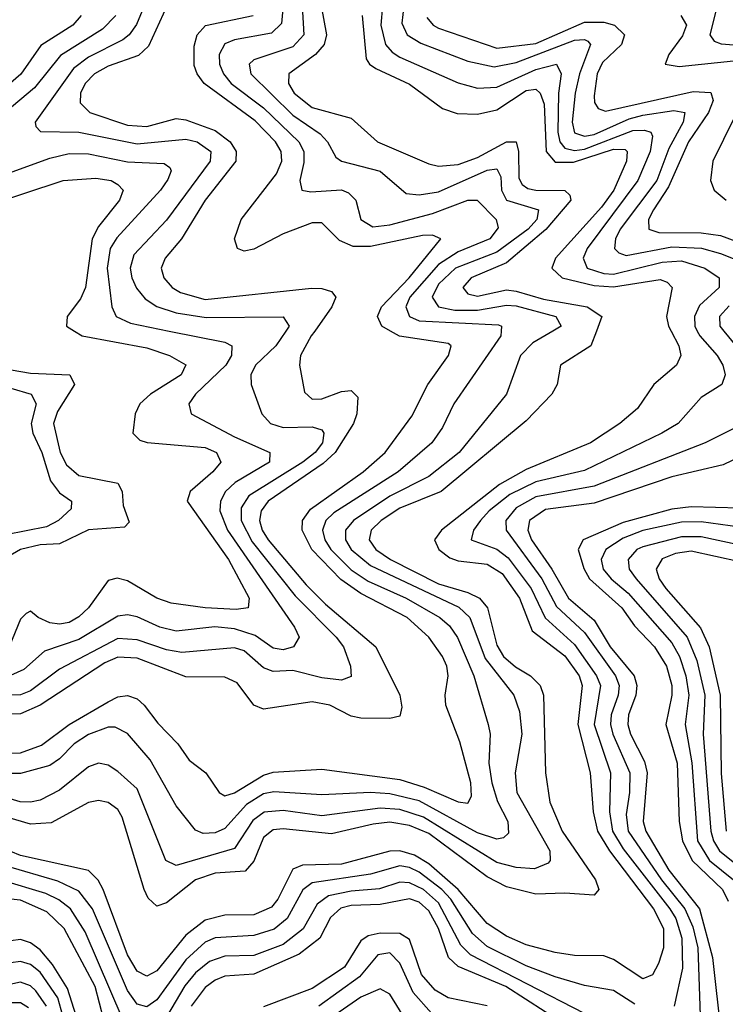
# Model space of a CAD drawing. Header units: inches. Extents: x 501365 to 657855, y 482276 to 547543.
# Tile 859 of 957: x 624688 to 626140, y 498614 to 500641. Entities that reach past the tile are written whole.
import ezdxf

# ---------------------------------------------------------------- set-up
doc = ezdxf.new("R2010")
doc.units = ezdxf.units.IN
doc.header["$MEASUREMENT"] = 0
doc.layers.add('A6429', color=7, linetype='Continuous')
doc.layers.add('A6520', color=7, linetype='Continuous')

msp = doc.modelspace()

# ---------------------------------------------------------------- linework, layer by layer
at = {"layer": 'A6429', "color": 5}
for points, elevation in [([(626028.3, 500000), (626044.2, 499970), (626048.8, 499950), (626039.6, 499930), (625993, 499890), (625959.3, 499840.7), (625922.7, 499810), (625862.7, 499770), (625730, 499715.1), (625675.7, 499684.3), (625555.8, 499590), (625541.9, 499570), (625550.7, 499550), (625573.3, 499533.3), (625590, 499526.7), (625650, 499519.8), (625680.6, 499500.6), (625716.7, 499450), (625742.6, 499382.6), (625810, 499331.4), (625839.2, 499290), (625845.6, 499270), (625836.6, 499190), (625862.1, 499090), (625868.1, 499010), (625877.3, 498970), (625901.6, 498930), (625992.3, 498810), (626012.8, 498770), (626012.6, 498730), (626002.3, 498697.7), (625990, 498674.6), (625970, 498666.2), (625910, 498706.1), (625890, 498713.5), (625830, 498714.4), (625790, 498720.3), (625730, 498735.8), (625690, 498753.8), (625650, 498780.1), (625590.1, 498850.1), (625530, 498902.8), (625500.8, 498920.8), (625470, 498929.7), (625450, 498929), (625350, 498902.1), (625270, 498899.9), (625250, 498891.8), (625219.6, 498830), (625206, 498814), (625170, 498797.6), (625110, 498797.1), (625070, 498787), (625030, 498755.7), (624970, 498682.7), (624950, 498671.7), (624930, 498681.7), (624910, 498715.6), (624859.7, 498850), (624849.6, 498869.6), (624830, 498889.3), (624690, 498920.4), (624570, 498969.2)], 3220), ([(625295.1, 500000), (625287.9, 499990), (625266.2, 499950), (625264, 499930), (625274.2, 499874.2), (625290, 499859.6), (625310, 499860.7), (625350, 499875.7), (625370, 499877.5), (625383.7, 499863.7), (625381.6, 499830), (625375.3, 499810), (625337.4, 499750), (625312.7, 499727.3), (625199.3, 499650), (625184.9, 499630), (625181.8, 499610), (625187.3, 499590), (625199.6, 499570), (625277.7, 499477.7), (625317.4, 499437.4), (625421.2, 499350), (625470, 499250), (625474.6, 499225.4), (625470, 499207.1), (625450, 499202.1), (625390, 499202.7), (625370, 499207.3), (625326, 499230), (625290, 499236.6), (625190, 499221.6), (625170, 499229.9), (625135.6, 499275.6), (625110, 499287.6), (625030, 499288), (624930, 499326.2), (624890, 499328.3), (624863.4, 499316.6), (624729.9, 499229.9), (624690, 499211.7), (624650, 499211.1)], 3080), ([(624650, 499130.7), (624690, 499131.7), (624732.8, 499147.2), (624790, 499189.7), (624870, 499236.5), (624890, 499246.6), (624910, 499249.9), (624930, 499242.8), (624944.3, 499230), (624972.5, 499192.5), (625013.7, 499150), (625036.5, 499116.5), (625071.2, 499090), (625098.8, 499050), (625110, 499043.3), (625130, 499049.2), (625190, 499085.8), (625210, 499091.6), (625310, 499097.6), (625470, 499076.7), (625520.7, 499060.7), (625590, 499030.6), (625610, 499027.6), (625617.9, 499042.1), (625616.6, 499070), (625593.9, 499153.9), (625565.2, 499230), (625563.5, 499250), (625569.7, 499290), (625567.2, 499310), (625558.3, 499330), (625529.7, 499370), (625485.6, 499410), (625390, 499459.4), (625348.6, 499488.6), (625289.3, 499550), (625269, 499590), (625270, 499610), (625286.4, 499633.6), (625394.7, 499710), (625440.3, 499750), (625495.3, 499824.7), (625527.7, 499890), (625570.1, 499950), (625576, 499970), (625570, 499974.6), (625469.7, 499989.7), (625451.3, 500000)], 3120), ([(625785.3, 500000), (625744, 499976), (625718.4, 499950), (625690.1, 499870), (625592.6, 499750), (625530, 499700.6), (625450, 499660.4), (625374.7, 499610), (625358.7, 499590), (625358.4, 499570), (625370.3, 499550), (625410, 499517.2), (625591.4, 499431.4), (625614.6, 499410), (625646.1, 499326.1), (625704.6, 499250), (625716.6, 499216.6), (625721.4, 499170), (625707.9, 499090), (625711, 499050), (625778.8, 498930), (625779.9, 498910), (625775.8, 498904.2), (625747.2, 498892.7), (625710, 498895.5), (625670, 498905.5), (625519.2, 498999.2), (625470, 499014.7), (625430, 499017.9), (625310, 499001.9), (625230, 499012.6), (625191, 499009), (625168, 498992), (625130, 498934.4), (625010, 498899.2), (624988.7, 498910), (624930, 499057.7), (624890, 499093.3), (624870, 499106.3), (624850, 499109.9), (624830, 499102.6), (624770, 499054.8), (624730, 499033.9), (624710, 499029.7), (624689.4, 499030.6), (624650, 499042.6)], 3160), ([(625236, 500000), (625215.1, 499970), (625173, 499930), (625163.7, 499910), (625164.7, 499890), (625186.6, 499830), (625204.1, 499810), (625230, 499801.4), (625290, 499802.7), (625310, 499796.6), (625314.1, 499790), (625311.4, 499770), (625295.8, 499750), (625270.8, 499730), (625159.3, 499660.7), (625144, 499636), (625143.7, 499610), (625166.4, 499566.4), (625254.6, 499454.6), (625339.6, 499370), (625354.5, 499350), (625368.9, 499310), (625370, 499289), (625350, 499281.5), (625310, 499285.8), (625250, 499300.8), (625210, 499299.3), (625190, 499306.9), (625150, 499341.8), (625130, 499348), (625022, 499338), (624990, 499343.5), (624930, 499364.4), (624890, 499367.2), (624770, 499304.1), (624710, 499259.3), (624690, 499251.2), (624650, 499250.2)], 3060), ([(625679.1, 500000), (625678.4, 499990), (625581.2, 499850), (625558.3, 499801.7), (625536.3, 499770), (625467.2, 499710), (625334.5, 499625.5), (625318.2, 499610), (625311, 499590), (625315.9, 499570), (625328.4, 499550), (625370, 499508.3), (625405.1, 499485.1), (625483.2, 499450), (625552.5, 499410), (625572.8, 499392.8), (625589.1, 499369.1), (625622.8, 499290), (625652, 499190), (625656, 499170), (625653.7, 499110), (625659.4, 499070), (625671.6, 499031.6), (625692.7, 498990), (625693.8, 498966.2), (625683.4, 498956.6), (625670, 498953.5), (625630, 498966.8), (625510, 499032.8), (625450, 499047.1), (625410, 499050.1), (625310, 499045.3), (625211.3, 499051.3), (625190, 499047.3), (625154.7, 499025.3), (625110, 498976), (625090, 498966.7), (625065.7, 498965.7), (625050, 498972.5), (625010, 499022.1), (624956.8, 499116.8), (624910, 499171.4), (624884.4, 499184.4), (624870, 499184.1), (624830, 499169.4), (624800.4, 499150), (624770, 499118.9), (624750, 499105.7), (624690, 499089.1), (624650, 499089.2)], 3140), ([(625874.8, 500000), (625863.6, 499970), (625800.8, 499930), (625793.9, 499890), (625783.1, 499870), (625730, 499815.3), (625555.2, 499670), (625470, 499635.2), (625431.7, 499610), (625411.5, 499590), (625407.4, 499570), (625421.2, 499550), (625451.2, 499530), (625550, 499479.3), (625610, 499461.9), (625633.9, 499450), (625650.4, 499430), (625670, 499353.4), (625683.4, 499330), (625708.4, 499308.4), (625739.3, 499290), (625759.3, 499270), (625765.8, 499250), (625769.8, 499090), (625779, 499030), (625804.2, 498970), (625872.7, 498870), (625879.9, 498850), (625870, 498838.6), (625810, 498842.8), (625750, 498840.6), (625690, 498855.8), (625650, 498876.4), (625530, 498965.5), (625490, 498982.2), (625450, 498988.4), (625415.4, 498984.6), (625330, 498964.5), (625230, 498975.1), (625210, 498972.7), (625190, 498957.4), (625170, 498908.5), (625151.9, 498888.1), (625090, 498883.4), (625050.1, 498870), (624990, 498822.5), (624970, 498816), (624952.5, 498832.5), (624943.9, 498850), (624899.1, 498999.1), (624890, 499014.6), (624870, 499029.5), (624850, 499033.3), (624830, 499029.3), (624752.8, 498987.2), (624710, 498984.8), (624650, 499002.5)], 3180), ([(624800.8, 500000), (624816.9, 499990), (624950, 499965.3), (624996.6, 499950), (625030.3, 499930.3), (625020.1, 499910), (624957.3, 499870), (624935.3, 499850), (624926, 499830), (624920.9, 499790), (624935.4, 499775.4), (624950.4, 499770.4), (625070, 499760.4), (625093.4, 499750), (625101.8, 499730), (625085.4, 499710), (625038.9, 499670), (625032.6, 499650), (625117.9, 499530), (625160.3, 499450), (625158.2, 499430), (625133.2, 499426.8), (625070, 499430.4), (624999.8, 499439.8), (624970, 499450.3), (624910, 499485.8), (624888.5, 499491.5), (624870, 499486.7), (624829.4, 499430), (624810, 499411.6), (624790, 499400.2), (624770, 499396.3), (624750, 499399.5), (624726.2, 499410), (624710, 499423.1), (624701.4, 499418.6), (624690, 499406.9), (624666.7, 499350)], 3020), ([(624995.9, 500000), (625110, 499977.1), (625124.6, 499970), (625123.9, 499950), (625112.4, 499930), (625050.1, 499870), (625035.9, 499850), (625041.2, 499830), (625130, 499782.3), (625202.7, 499750), (625202.4, 499730), (625131.5, 499688.5), (625111.8, 499670), (625101.3, 499650), (625099.8, 499630), (625115.4, 499590), (625253.9, 499390), (625263.1, 499370), (625251.8, 499350), (625230, 499343.8), (625210, 499347.3), (625172.9, 499372.9), (625130, 499387.2), (625089.3, 499390.7), (625010, 499382.4), (624976.3, 499390), (624930, 499411.4), (624910, 499415.6), (624890, 499413.1), (624810, 499365), (624738.8, 499341.2), (624696.7, 499303.3), (624669.5, 499290.5)], 3040), ([(626082.4, 500000), (626087.5, 499990), (626123.5, 499950), (626134.7, 499930), (626139.9, 499910), (626132.7, 499890), (626090, 499863.2), (626043.1, 499810), (626009.5, 499790), (625850, 499713.1), (625750, 499689.7), (625696.5, 499663.5), (625654.3, 499630), (625636.6, 499610), (625621.7, 499590), (625617.2, 499570), (625670, 499551.2), (625693.3, 499533.3), (625740.8, 499470), (625769.4, 499409.4), (625830, 499354.9), (625874.8, 499290), (625882.9, 499270), (625870.2, 499190), (625903.9, 499090), (625901.8, 499010), (625908, 498970), (625930, 498934), (626026.1, 498810), (626038.2, 498790), (626050.8, 498750), (626052, 498688), (626034.5, 498610)], 3240), ([(626137.1, 500000), (626177.8, 499950)], 3260), ([(624630, 499927), (624710, 499913.1), (624791.3, 499910), (624801, 499890), (624765.8, 499834.2), (624758, 499810), (624771.7, 499750), (624784.7, 499724.7), (624810, 499702.9), (624890, 499686.6), (624899.1, 499670), (624901, 499641), (624913.3, 499606.7), (624904, 499596), (624830, 499590.8), (624770, 499562), (624730, 499559.8), (624690, 499550), (624652, 499528)], 2980), ([(624670, 499882.3), (624711.6, 499870), (624721.7, 499850), (624711.5, 499810), (624715.2, 499790), (624733.5, 499750), (624751.6, 499691.6), (624770, 499666.8), (624794.7, 499650), (624794, 499634), (624767.7, 499610), (624743.2, 499596.8), (624659.6, 499580.4)], 2960), ([(626218.8, 499830), (626098.3, 499770), (625870, 499680.6), (625750, 499658.4), (625710, 499635.8), (625688.3, 499610), (625688.9, 499590), (625762.4, 499490), (625792.7, 499432.7), (625850, 499379.6), (625914, 499290), (625921.5, 499270), (625919.8, 499250), (625905.2, 499210), (625904.1, 499190), (625908.3, 499170), (625943.3, 499090), (625942.9, 499050), (625935.8, 499004.2), (625940.4, 498970), (626009, 498870), (626056.9, 498810), (626073, 498773), (626083.2, 498730), (626089.1, 498570.9)], 3260), ([(626210, 499760.3), (626135.5, 499724.5), (626030, 499699.8), (625870, 499645.5), (625770, 499632.7), (625737, 499610), (625733.8, 499590), (625741.5, 499570), (625783.4, 499510), (625817.1, 499450), (625870, 499404.4), (625903.1, 499350), (625952.6, 499290), (625957.8, 499270), (625955.8, 499250), (625941, 499210), (625939.4, 499190), (625944.6, 499170), (625973.8, 499113.8), (625979.5, 499090), (625971.2, 498990), (625976.2, 498970), (626024.1, 498890), (626087.1, 498810), (626113.4, 498710), (626131.2, 498550)], 3280), ([(626170, 499635.3), (626070, 499638.4), (626030, 499633.5), (625930, 499606.1), (625847.5, 499570), (625837.3, 499550), (625848.7, 499511.3), (625860.7, 499490), (625927.4, 499430), (625952.9, 499392.9), (625994.4, 499350), (626018.7, 499310), (626029.7, 499270), (626030, 499250), (626017.8, 499190), (626040.9, 499110), (626045.1, 498990), (626051.9, 498950), (626071.7, 498910), (626134.3, 498850), (626145.9, 498825.9)], 3320), ([(626170, 499596.1), (626090, 499607.1), (626050, 499606.5), (625970.6, 499589.4), (625930, 499573.9), (625894, 499550), (625884.3, 499530), (625888.7, 499510), (625905.2, 499490), (625940.2, 499460.2), (626030, 499358.2), (626046.1, 499330), (626058.5, 499290), (626065.1, 499250), (626057.1, 499190), (626071.1, 499111.1), (626082.8, 498950), (626107.4, 498910), (626157.1, 498870)], 3340), ([(626170, 499559.5), (626090, 499576.4), (626050, 499576.6), (625970, 499555.6), (625958.3, 499550), (625940.2, 499530), (625942.5, 499510), (625956.6, 499490), (626061.6, 499370), (626081.7, 499321.7), (626097.8, 499250), (626094.7, 499170), (626109.9, 498970), (626115.5, 498950), (626128.1, 498930), (626184.5, 498884.5)], 3360), ([(626170, 499525.2), (626070, 499546.7), (626037.8, 499542.2), (626010, 499530.8), (625997.7, 499510), (626003.8, 499490), (626017.6, 499470), (626088.7, 499388.7), (626106.6, 499350), (626129.2, 499250), (626131.2, 499088.8), (626141.5, 498970)], 3380), ([(625953.6, 498613.6), (625910, 498641.9), (625850, 498652.6), (625790, 498670.2), (625730, 498692.7), (625650, 498732.7), (625619.5, 498759.5), (625575.2, 498830), (625556.5, 498850), (625510, 498885.5), (625490, 498895.5), (625470, 498899.1), (625410, 498881.8), (625290, 498863.8), (625270.5, 498849.5), (625238.8, 498790), (625211.4, 498768.6), (625170, 498755.5), (625090, 498750.6), (625070, 498741.5), (625030, 498705.4), (624970, 498622.9), (624950, 498608.4), (624930, 498613.7), (624910, 498641.9), (624837.9, 498810), (624810, 498846.3), (624766.9, 498866.9), (624659, 498899)], 3240), ([(624900.8, 498580.8), (624822.7, 498762.7), (624792.9, 498810), (624768.8, 498828.8), (624741.7, 498841.7), (624650.9, 498869.1)], 3260), ([(625850, 498594.9), (625615.4, 498715.4), (625595.6, 498735.6), (625550, 498822.8), (625518.9, 498850), (625490, 498863.9), (625470, 498865.1), (625428.4, 498851.6), (625370, 498846.6), (625323.3, 498836.7), (625300.2, 498819.8), (625271.1, 498768.9), (625230, 498736.6), (625170, 498714.3), (625110, 498713), (625078.5, 498701.5), (625050, 498678.5), (625028.2, 498651.8), (624970, 498553.9)], 3260), ([(624870, 498547.1), (624843.6, 498650), (624779.6, 498770), (624743.8, 498803.8), (624690, 498827.9), (624650, 498832.1)], 3280), ([(625850, 498546), (625688.6, 498650), (625590, 498691.3), (625570.2, 498710.2), (625550.1, 498770), (625530, 498806.1), (625510, 498823.9), (625490, 498831.1), (625430, 498819.4), (625370, 498817.2), (625348.7, 498811.3), (625327.4, 498792.6), (625305.7, 498750), (625263.3, 498716.7), (625170, 498675.9), (625110, 498671.4), (625090, 498663.5), (625070, 498648.1), (625040.8, 498610)], 3280), ([(625650, 498610.4), (625570, 498627.1), (625542.9, 498642.9), (625515, 498675.1), (625490, 498747.2), (625470, 498759.3), (625430, 498759.8), (625405.4, 498754.6), (625390, 498744.3), (625356.4, 498690), (625290, 498646.1), (625190, 498608.3)], 3320), ([(624804.4, 498590), (624786.4, 498646.4), (624755.9, 498695.9), (624730, 498725.8), (624710, 498740.3), (624690, 498747), (624670, 498744)], 3320), ([(625535.4, 498595.4), (625497.6, 498637.6), (625470, 498698.3), (625450, 498719.6), (625424.8, 498715.2), (625387.2, 498670), (625303.8, 498610)], 3340), ([(624777.1, 498590), (624766.7, 498626.7), (624730, 498679.7), (624710, 498695.7), (624690, 498702.1), (624670, 498698.7), (624621.6, 498678.4), (624530, 498667.9), (624450, 498643.7), (624410, 498621.7), (624370.3, 498589.7)], 3340), ([(624743.5, 498610), (624721.5, 498641.5), (624710, 498651.7), (624690, 498659.1), (624630, 498646.5), (624550, 498646.7), (624510, 498638.2), (624432.5, 498607.5)], 3360), ([(625489.4, 498570), (625450, 498634.2), (625430, 498645.2), (625390, 498628), (625310, 498572.9)], 3360), ([(624706.1, 498606.1), (624690, 498616.9), (624610, 498616.4), (624550, 498623), (624510, 498613.9), (624464.3, 498595.7)], 3380)]:
    msp.add_lwpolyline(points, dxfattribs=dict(at, elevation=elevation))
at = {"layer": 'A6520', "color": 5}
for points, elevation in [([(624960.9, 500710), (624928.2, 500631.8), (624913.6, 500610), (624900.3, 500599.7), (624830, 500564.5), (624798.8, 500541.2), (624720.1, 500430), (624721.4, 500421.4), (624731, 500411), (624810, 500409.8), (624930, 500385.8), (625030, 500395), (625053, 500390), (625081.7, 500370), (625080.1, 500350), (624990, 500228.3), (624923.1, 500156.9), (624915.2, 500130), (624919, 500110), (624928.4, 500088.4), (624946.3, 500066.3), (624970.4, 500050.4), (625010, 500037.5), (625071.7, 500028.3), (625230, 500029.4), (625242.9, 500010), (625236, 500000)], 3060), ([(625233.8, 500710), (625226.7, 500633.3), (625206.5, 500613.5), (625130, 500600.1), (625110, 500591.5), (625098.6, 500570), (625099.5, 500550), (625107.3, 500530), (625122.9, 500510), (625190, 500459.9), (625262.6, 500390), (625272.5, 500370), (625272.8, 500347.2), (625264.3, 500310), (625268.8, 500290), (625286.9, 500286.9), (625350, 500290.7), (625364.9, 500284.9), (625379.6, 500270), (625389.8, 500229.8), (625414.9, 500214.9), (625450, 500218.8), (625537.8, 500242.2), (625610, 500270), (625629.7, 500269.7), (625668.8, 500230), (625672.7, 500212.7), (625655.5, 500190), (625590, 500163.6), (625550, 500136.9), (625491.1, 500070), (625482.5, 500050), (625490.1, 500030), (625510, 500020.9), (625673.2, 500013.2), (625679.8, 500010), (625679.1, 500000)], 3140), ([(624990.8, 500669.2), (624953.4, 500586.6), (624932.6, 500567.4), (624870, 500545.5), (624842, 500530), (624822.9, 500510), (624813.3, 500490), (624812.7, 500470), (624832.4, 500450), (624910, 500424.4), (624950, 500421.7), (625010, 500437.8), (625030, 500435.1), (625090, 500413.5), (625120.9, 500390), (625133.3, 500370), (625132.9, 500350), (625070, 500269.9), (625021.3, 500190), (624987.2, 500150), (624979.5, 500130), (624984.5, 500110), (625001.7, 500090), (625019.3, 500079.3), (625070, 500065.4), (625288.3, 500088.4), (625310, 500088), (625330, 500081.8), (625338.8, 500070), (625330.6, 500050), (625295.1, 500000)], 3080), ([(625269.5, 500670), (625272.5, 500610), (625250, 500585.2), (625170, 500558.8), (625160.5, 500550), (625163.8, 500530), (625250, 500445), (625306.6, 500406.6), (625321.3, 500390), (625338.4, 500358.4), (625350.1, 500350.1), (625429.5, 500329.5), (625483.6, 500283.6), (625510, 500280.8), (625550, 500287), (625650, 500331.3), (625670, 500334), (625677.8, 500317.8), (625679.6, 500290), (625689.5, 500270), (625755.7, 500250), (625752.5, 500230), (625734.1, 500210), (625670, 500162.7), (625584.8, 500130), (625550, 500096.5), (625536.8, 500070), (625549.6, 500050), (625583.3, 500043.3), (625630, 500043), (625690, 500053.8), (625710, 500052.4), (625791, 500030), (625802.5, 500010), (625785.3, 500000)], 3160), ([(625308.6, 500670), (625319.1, 500610), (625314.6, 500590), (625296.7, 500570), (625241.7, 500530), (625241, 500510), (625252.8, 500490), (625290, 500460.7), (625370, 500438.8), (625424.4, 500390), (625530, 500344.4), (625550, 500339.6), (625590, 500343.4), (625630, 500357.6), (625690, 500389.5), (625709.7, 500389.7), (625714.8, 500370), (625715, 500315), (625721.7, 500301.7), (625733.6, 500293.6), (625750, 500290.5), (625809.5, 500289.5), (625820.2, 500280.2), (625822.2, 500270), (625770.9, 500209), (625690, 500140.4), (625617.4, 500110), (625599.7, 500090), (625610, 500076.9), (625630, 500072.2), (625690, 500084.7), (625710, 500082.6), (625766.1, 500066.1), (625855.5, 500050), (625886, 500030), (625874.8, 500000)], 3180), ([(625434.4, 500670), (625431.2, 500630), (625440.8, 500590), (625454.2, 500574.2), (625470, 500564.5), (625590, 500511.2), (625630, 500500.4), (625670, 500502.4), (625750, 500538.9), (625792.7, 500550), (625802.2, 500530), (625796.6, 500490), (625795.2, 500410), (625799.5, 500390), (625810, 500376.8), (625830, 500371.9), (625850, 500374.8), (625950, 500413), (625973.9, 500413.9), (625986.7, 500410), (625990, 500401.3), (625985.5, 500370), (625960.3, 500310), (625855.5, 500170), (625847.4, 500150), (625855.9, 500130), (625890, 500118.4), (625910, 500117.1), (626010, 500142.2), (626050, 500145), (626097.8, 500130), (626127.7, 500110), (626127.1, 500090), (626087.1, 500052.9), (626076.5, 500030), (626077.4, 500010), (626082.4, 500000)], 3240), ([(625478.3, 500670), (625474.3, 500634.3), (625485.7, 500610), (625513.3, 500593.3), (625610, 500555.8), (625664.3, 500544.3), (625710, 500553.3), (625830, 500599.2), (625850, 500600.5), (625856.9, 500596.9), (625862.9, 500590), (625840.2, 500530), (625830.8, 500490), (625824.9, 500430), (625830, 500408.1), (625850, 500401.3), (625870, 500404.8), (625942.5, 500437.5), (625970, 500444.8), (626034.4, 500454.4), (626057, 500450), (626053.6, 500430), (626024.1, 500375.9), (625999.2, 500310), (625923.7, 500210), (625914.2, 500190), (625911.8, 500170), (625921, 500161), (625935.8, 500155.8), (626030, 500173.7), (626090.8, 500170.8), (626130, 500160.2), (626206.1, 500130)], 3260), ([(626123, 500670), (626107.9, 500610), (626117.1, 500597.1), (626131.7, 500591.7), (626210, 500585.6)], 3340), ([(624814.9, 500650), (624797.7, 500630), (624731.6, 500588.4), (624690.7, 500529.3), (624622, 500470)], 3020), ([(624885.6, 500650), (624858.3, 500621.7), (624772.4, 500567.6), (624718.7, 500501.3), (624658.2, 500450)], 3040), ([(625451.3, 500000), (625433.5, 500010), (625424.1, 500030), (625432.8, 500050), (625489.6, 500110), (625554.5, 500190), (625537.3, 500197.3), (625516.8, 500196.8), (625410, 500174.1), (625374.3, 500174.3), (625346.3, 500186.3), (625310, 500223.1), (625290, 500223.2), (625230, 500200.2), (625170, 500168.9), (625150, 500164.7), (625136.2, 500170), (625130.1, 500190), (625143.9, 500230), (625216.2, 500323.8), (625227.3, 500350), (625226, 500370), (625214.4, 500390), (625172.8, 500432.8), (625067.8, 500510), (625053, 500530), (625047.1, 500547.1), (625046.9, 500586.9), (625053.1, 500610), (625070.6, 500629.4), (625168.6, 500650)], 3120), ([(625392.7, 500650), (625401.1, 500561.1), (625407.6, 500550), (625420.8, 500540.8), (625490, 500508.6), (625558.2, 500458.2), (625588, 500448), (625630, 500447), (625670, 500455.6), (625730, 500495.4), (625750, 500498.2), (625759, 500490), (625767.1, 500467.1), (625771.6, 500370), (625790, 500347.7), (625827.7, 500347.7), (625910, 500375), (625934, 500374), (625937.9, 500370), (625937, 500350), (625910.7, 500290), (625885, 500255), (625790.8, 500150), (625783.4, 500130), (625804.6, 500110), (625870, 500093.7), (625910, 500091), (626006.1, 500106.1), (626020.5, 500100.5), (626031, 500090), (626019.2, 500030), (626022.9, 500010), (626028.3, 500000)], 3220), ([(625525.7, 500645.7), (625538.8, 500630), (625550, 500624.1), (625670, 500583), (625750, 500592.1), (625850, 500636.1), (625890, 500636.5), (625911.8, 500630), (625932.5, 500610), (625926.2, 500590), (625887.1, 500552.9), (625876.2, 500530), (625870, 500484.7), (625870.7, 500470.7), (625878.7, 500458.7), (625893.3, 500453.3), (626073.7, 500493.7), (626110, 500491.3), (626114.7, 500474.7), (626105.3, 500450), (626064, 500390), (626022.8, 500297.2), (625992.1, 500250), (625982.2, 500230), (625982.8, 500210), (626003.4, 500203.4), (626090, 500202.6), (626130, 500196.9), (626230, 500160)], 3280), ([(626048.6, 500650), (626060.1, 500630), (626052.2, 500607.8), (626023.7, 500570), (626016, 500550), (626045.1, 500545.1), (626170, 500558)], 3320), ([(626202.6, 500530), (626114.4, 500350), (626109.5, 500310), (626117, 500290), (626141.8, 500270)], 3320), ([(624650, 500319.5), (624750, 500356), (624790, 500365.7), (624830, 500364.8), (624910, 500348.4), (624985.1, 500345.1), (624996.8, 500336.8), (624999.6, 500330), (624992.6, 500312.6), (624977.7, 500290), (624887.9, 500192.1), (624874.2, 500170), (624868.1, 500130), (624877.6, 500050), (624886.9, 500030), (624916.1, 500016.1), (624995.9, 500000)], 3040), ([(624530, 500228.8), (624777.4, 500310), (624845.1, 500314.9), (624876.5, 500310), (624890, 500302.2), (624900.9, 500290), (624893.2, 500270), (624850, 500215.6), (624836.9, 500190), (624823.8, 500090), (624813.4, 500066.6), (624785.8, 500030), (624784.7, 500010), (624800.8, 500000)], 3020), ([(626148, 500052), (626128.1, 500030), (626128.9, 500010), (626137.1, 500000)], 3260)]:
    msp.add_lwpolyline(points, dxfattribs=dict(at, elevation=elevation))

doc.saveas('drawing.dxf')
